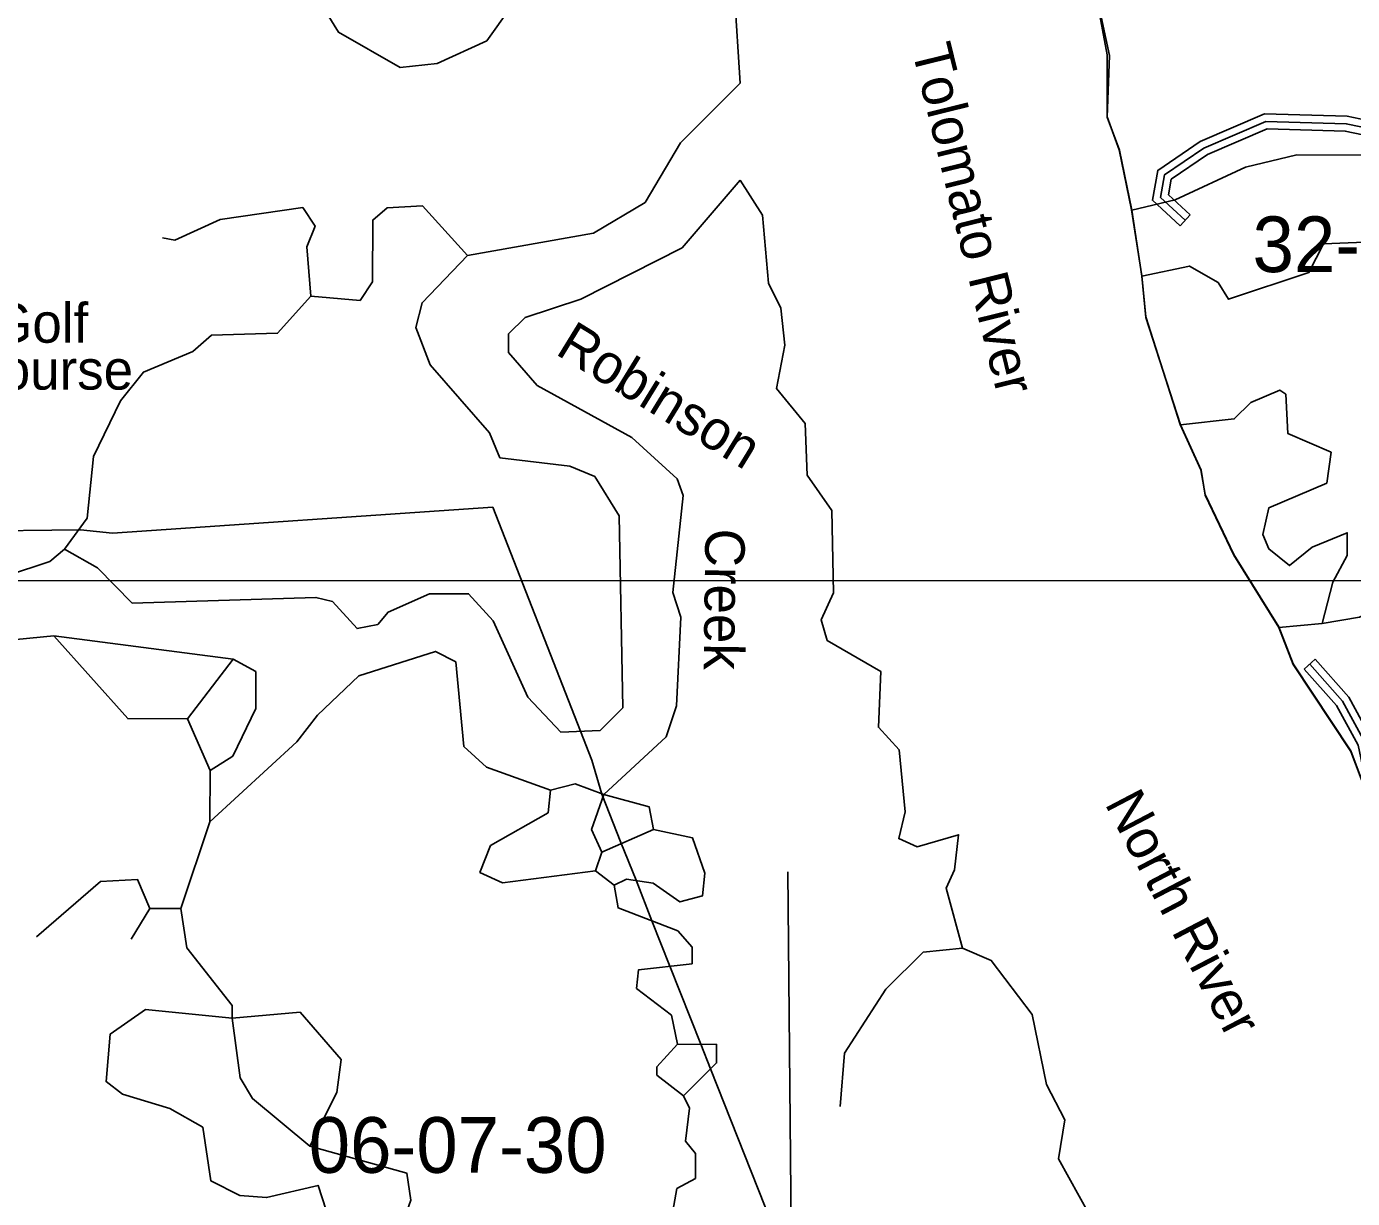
# Model space of a CAD drawing. Extents: x 418523 to 616617, y 1878279 to 2196743.
# Drawn here: x 554234 to 559594, y 2032705 to 2037441 of the extents above; entities that cross this region are included whole.
import ezdxf

# ---------------------------------------------------------------- set-up
doc = ezdxf.new("R2010")
doc.units = 0
for name, color, linetype in [('Level 1', 7, 'Continuous'), ('Level 2', 7, 'Continuous'), ('Level 31', 7, 'Continuous'), ('Level 32', 7, 'Continuous'), ('Level 41', 7, 'Continuous'), ('Level 5', 7, 'Continuous'), ('Level 57', 7, 'Continuous'), ('Level 7', 7, 'Continuous'), ('Level 8', 7, 'Continuous')]:
    doc.layers.add(name, color=color, linetype=linetype)

msp = doc.modelspace()

# ---------------------------------------------------------------- linework, layer by layer
at = {"layer": 'Level 1'}
for p, q in [((552189.176, 2035201.554), (562175.021, 2035201.312)), ((557332.045, 2031854.148), (557310.771, 2034025.366))]:
    msp.add_line(p, q, dxfattribs=at)
at = {"layer": 'Level 31'}
for points in [[(558917.116, 2036657.908), (558817.265, 2036749.817), (558833.98, 2036841.416), (558992.962, 2036949.363), (559243.17, 2037057.071), (559568.137, 2037047.845), (559851.479, 2036988.909), (560210.133, 2037021.421), (561328.297, 2037393.436)], [(562146.35, 2034756.943), (561570.57, 2034558.415), (560978.139, 2034293.026), (560702.62, 2034202.102), (560143.855, 2034095.196), (559918.712, 2034129.246), (559752.349, 2034229.691), (559686.155, 2034354.967), (559644.846, 2034546.727), (559553.739, 2034713.89), (559420.772, 2034864.071)]]:
    msp.add_lwpolyline(points, dxfattribs=at)
at = {"layer": 'Level 32'}
for p, q in [((558896.799, 2036635.835), (558937.434, 2036679.981)), ((559398.31, 2034844.183), (559443.235, 2034883.958))]:
    msp.add_line(p, q, dxfattribs=at)
for points in [[(558896.799, 2036635.835), (558784.785, 2036738.94), (558806.724, 2036859.172), (558978.475, 2036975.789), (559237.395, 2037087.247), (559571.645, 2037077.758), (559853.217, 2037019.191), (560203.961, 2037050.986), (561280.85, 2037409.267)], [(558937.434, 2036679.981), (558849.745, 2036760.694), (558861.235, 2036823.66), (559007.45, 2036922.938), (559248.944, 2037026.894), (559564.63, 2037017.931), (559849.741, 2036958.628), (560216.304, 2036991.857), (561302.893, 2037353.365)], [(562116.808, 2034715.022), (561581.615, 2034530.489), (560989, 2034265.017), (560710.171, 2034173.002), (560144.448, 2034064.764), (559908.32, 2034100.476), (559729.714, 2034208.313), (559657.698, 2034344.607), (559616.431, 2034536.174), (559529.024, 2034696.548), (559398.31, 2034844.183)], [(562100.939, 2034773.018), (561559.526, 2034586.341), (560967.277, 2034321.034), (560695.069, 2034231.201), (560143.261, 2034125.627), (559929.105, 2034158.016), (559774.984, 2034251.07), (559714.612, 2034365.327), (559673.262, 2034557.28), (559578.455, 2034731.231), (559443.235, 2034883.958)]]:
    msp.add_lwpolyline(points, dxfattribs=at)
at = {"layer": 'Level 5'}
for p, q in [((558742.327, 2036431.661), (558701.491, 2036698.557)), ((559296.255, 2035012.686), (559471.389, 2035028.767)), ((555069.299, 2034884.634), (554344.33, 2034978.687)), ((554885.119, 2034643.466), (555069.299, 2034884.634)), ((554976.135, 2034434.762), (554885.119, 2034643.466)), ((554975.478, 2034226.357), (554976.135, 2034434.762)), ((554857.631, 2033876.628), (554975.478, 2034226.357)), ((556558.997, 2034104.513), (556767.7, 2034195.557)), ((556533.728, 2034029.581), (556558.997, 2034104.513)), ((556608.591, 2033970.971), (556533.728, 2034029.581)), ((554657.169, 2033752.203), (554732.579, 2033877.016)), ((554857.631, 2033876.628), (554732.579, 2033877.016))]:
    msp.add_line(p, q, dxfattribs=at)
for points in [[(558701.491, 2036698.557), (558652.256, 2036940.472), (558602.662, 2037074.015), (558611.818, 2037324.081), (558562.513, 2037549.325), (558491.768, 2038866.694), (558409.61, 2039242.092), (558394.958, 2039867.386), (558361.776, 2039925.837), (558371.678, 2040409.308), (558189.328, 2040726.683), (558190.66, 2041143.503), (558024.723, 2041385.806), (558008.868, 2041644.272), (557785.573, 2042195.222), (557769.36, 2042336.976), (557579.157, 2042812.764), (557512.764, 2042904.696), (557090.478, 2043798.061)], [(556856.08, 2038330.133), (556739.237, 2038288.811), (556488.296, 2038031.202), (556295.388, 2037665.021), (556094.399, 2037382.243), (555894.035, 2037291.189), (555743.912, 2037275.006), (555494.284, 2037417.517), (555403.069, 2037567.859), (555412.095, 2037776.274), (555521.184, 2038000.991), (555696.765, 2038158.826), (556080.602, 2038274.293), (556122.413, 2038315.815), (556123.03, 2038507.549), (556031.695, 2038616.211), (555632.391, 2038875.952)], [(557119.215, 2037212.211), (557095.379, 2037570.739), (556930.873, 2038254.842), (556856.08, 2038330.133)], [(556016.562, 2036515.522), (556525.372, 2036605.55), (556734.205, 2036729.946), (556876.714, 2036971.202), (557119.215, 2037212.211)], [(557117.972, 2036820.401), (556883.672, 2036546.053), (556474.505, 2036338.953), (556249.202, 2036264.649), (556182.281, 2036198.186), (556182.053, 2036123.155), (556298.308, 2035989.413), (556681.12, 2035779.763), (556863.968, 2035612.411), (556888.78, 2035545.66), (556845.825, 2035153.981), (556878.848, 2035053.848), (556860.994, 2034695.45), (556818.925, 2034570.536), (556568.084, 2034337.898)], [(558016.618, 2033716.331), (557950.712, 2033958.316), (557984.282, 2034033.218), (558001.41, 2034174.901), (557834.527, 2034125.408), (557759.625, 2034159.008), (557784.963, 2034267.281), (557760.768, 2034517.436), (557677.705, 2034609.437), (557686.75, 2034834.483), (557470.434, 2034960.213), (557445.681, 2035043.675), (557496.06, 2035151.888), (557488.805, 2035485.376), (557389.22, 2035627.387), (557381.536, 2035835.832), (557265.29, 2035977.934), (557299.219, 2036152.898), (557283.035, 2036302.991), (557233.312, 2036403.193), (557209.217, 2036678.39), (557117.972, 2036820.401)], [(555382.48, 2036350.821), (555366.456, 2036550.956), (555400.065, 2036634.228), (555350.273, 2036709.379), (555016.656, 2036660.444), (554833.003, 2036577.7), (554783.012, 2036586.2)], [(555382.48, 2036350.821), (555582.485, 2036333.493), (555632.765, 2036408.356), (555633.55, 2036658.451), (555692.071, 2036708.303), (555833.815, 2036716.185), (556016.562, 2036515.522)], [(558742.327, 2036431.661), (558934.191, 2036472.725), (559050.675, 2036405.634), (559092.157, 2036338.813), (559417.603, 2036446.14), (559476.352, 2036562.653), (559676.456, 2036570.336)], [(554387.155, 2035328.656), (554520.28, 2035253.206), (554661.535, 2035111.024), (555403.542, 2035133.643), (555470.194, 2035116.744), (555569.878, 2035008.042), (555653.3, 2035024.454), (555695.15, 2035074.346), (555862.103, 2035148.819), (556020.496, 2035148.321), (556120.17, 2035039.63), (556260.91, 2034730.724), (556393.835, 2034588.582), (556552.259, 2034596.394), (556644.249, 2034687.797), (556630.065, 2035463.145), (556530.55, 2035621.827), (556430.637, 2035663.837), (556147.3, 2035698.095), (556105.947, 2035798.296), (555865.106, 2036074.151), (555807.212, 2036224.403), (555832.541, 2036324.376), (556016.562, 2036515.522)], [(558898.761, 2035830.92), (558758.44, 2036264.868), (558742.327, 2036431.661)], [(554387.155, 2035328.656), (554479.245, 2035453.4), (554505.071, 2035703.426), (554614.16, 2035928.152), (554706.22, 2036044.566), (554906.593, 2036127.281), (554981.814, 2036193.733), (555248.61, 2036201.186), (555382.48, 2036350.821)], [(559471.389, 2035028.767), (559513.587, 2035195.362), (559572.306, 2035303.545), (559572.595, 2035395.237), (559430.683, 2035337.344), (559338.752, 2035262.611), (559255.619, 2035329.592), (559230.777, 2035388.013), (559256.145, 2035496.326), (559489.89, 2035595.611), (559506.948, 2035720.584), (559332.152, 2035796.173), (559324.339, 2035954.597), (559299.358, 2035971.367), (559182.486, 2035921.705), (559115.596, 2035855.242), (558898.761, 2035830.92)], [(559296.255, 2035012.686), (559113.805, 2035305.04), (558997.879, 2035547.154), (558981.536, 2035647.256), (558898.761, 2035830.92)], [(559471.389, 2035028.767), (559621.502, 2035053.29), (559780.195, 2035136.164), (560047.09, 2035176.957), (560113.91, 2035218.439), (560247.91, 2035409.756)], [(554053.538, 2035288.051), (554153.381, 2035221.071), (554328.635, 2035278.835), (554387.155, 2035328.656)], [(554344.33, 2034978.687), (553927.381, 2034938.352), (553769.156, 2034988.891), (553627.473, 2034997.69), (553519.23, 2035039.69), (553461.525, 2035248.304), (553403.432, 2035323.525)], [(560712.827, 2032240.408), (560215.102, 2033000.61), (560066.451, 2033426.258), (559851.009, 2033835.425), (559801.843, 2034094.02), (559670.024, 2034290.608), (559586.431, 2034511.557), (559354.12, 2034862.432), (559296.255, 2035012.686)], [(554885.119, 2034643.466), (554643.363, 2034644.253), (554344.33, 2034978.687)], [(554975.478, 2034226.357), (555326.65, 2034550.329), (555410.34, 2034658.442), (555577.592, 2034816.308), (555886.367, 2034915.334), (555969.6, 2034873.394), (556001.827, 2034531.496), (556093.27, 2034447.806), (556351.408, 2034355.296)], [(554976.135, 2034434.762), (555068.025, 2034492.825), (555160.345, 2034684.271), (555160.842, 2034834.324), (555069.299, 2034884.634)], [(556568.084, 2034337.898), (556451.5, 2034379.978), (556351.408, 2034355.296)], [(556533.728, 2034029.581), (556158.46, 2033980.776), (556066.887, 2034022.756), (556108.896, 2034130.998), (556342.77, 2034263.624), (556351.408, 2034355.296)], [(556558.997, 2034104.513), (556517.605, 2034196.345), (556568.084, 2034337.898)], [(556767.7, 2034195.557), (556751.319, 2034287.29), (556568.084, 2034337.898)], [(556608.591, 2033970.971), (556658.671, 2033995.811), (556766.985, 2033978.812), (556875.128, 2033903.432), (556966.89, 2033928.144), (556975.549, 2034019.806), (556925.995, 2034161.688), (556767.7, 2034195.557)], [(554273.69, 2033761.779), (554532.872, 2033986.047), (554682.925, 2033993.889), (554732.579, 2033877.016)], [(556864.928, 2033328.249), (556840.305, 2033445.031), (556698.92, 2033553.862), (556707.52, 2033628.854), (556924.324, 2033653.176), (556924.553, 2033719.868), (556866.4, 2033786.749), (556624.973, 2033879.238), (556608.591, 2033970.971)], [(555064.605, 2033434.111), (555064.764, 2033484.131), (554882.115, 2033718.135), (554857.631, 2033876.628)], [(557522.688, 2033076.041), (557540.075, 2033292.716), (557707.614, 2033550.623), (557858.165, 2033700.189), (558016.618, 2033716.331)], [(558529.98, 2032639.272), (558405.682, 2032864.746), (558431.18, 2033023.08), (558356.616, 2033165.022), (558299.17, 2033448.658), (558133.162, 2033665.921), (558016.618, 2033716.331)], [(555395.049, 2032499.363), (555445.557, 2032657.587), (555412.545, 2032757.719), (555203.97, 2032708.386), (555095.628, 2032717.084), (554979.114, 2032775.804), (554946.46, 2032992.679), (554813.335, 2033068.129), (554621.8, 2033127.108), (554555.267, 2033177.319), (554572.564, 2033369.023), (554714.605, 2033468.597), (555064.605, 2033434.111)], [(555379.72, 2032916.242), (555488.78, 2033132.628), (555505.908, 2033265.941), (555339.8, 2033458.234), (555064.605, 2033434.111)], [(555379.72, 2032916.242), (555146.922, 2033108.734), (555097.16, 2033192.256), (555064.605, 2033434.111)], [(556889.252, 2033119.744), (556781.169, 2033203.465), (556781.268, 2033236.816), (556864.928, 2033328.249)], [(556889.252, 2033119.744), (557023.093, 2033252.699), (557023.322, 2033327.731), (556864.928, 2033328.249)], [(556769.735, 2032244.823), (556728.571, 2032411.676), (556953.726, 2032427.629), (556962.455, 2032544.311), (556846.07, 2032653.073), (556863.039, 2032744.706), (556938.19, 2032786.127), (556938.518, 2032886.17), (556896.996, 2032936.35), (556914.134, 2033069.663), (556889.252, 2033119.744)], [(555551.841, 2032007.023), (555851.859, 2031972.696), (555909.593, 2031780.762), (556043.006, 2031788.674), (556118.197, 2031838.436), (556135.225, 2031955.109), (555719.709, 2032356.593), (555745.445, 2032581.579), (555787.515, 2032698.161), (555771.172, 2032806.594), (555379.72, 2032916.242)]]:
    msp.add_lwpolyline(points, dxfattribs=at)
at = {"layer": 'Level 7'}
msp.add_lwpolyline([(560094.38, 2036919.128), (559369.123, 2036921.48), (559160.549, 2036872.116), (558876.685, 2036739.68), (558701.491, 2036698.557)], dxfattribs=at)
at = {"layer": 'Level 8'}
for points in [[(559670.024, 2034290.608), (559586.78, 2034514.067), (559353.769, 2034865.072), (559302.765, 2034997.075), (559295.765, 2035015.076), (559113.755, 2035307.08), (558997.749, 2035549.084), (558980.746, 2035649.086), (558897.741, 2035833.09), (558757.73, 2036267.098), (558741.727, 2036433.101), (558700.721, 2036700.107), (558650.716, 2036942.112), (558601.712, 2037075.115), (558601.708, 2037326.121), (558560.703, 2037551.125)], [(553988.635, 2035401.023), (554451.645, 2035407.029), (554581.648, 2035394.03), (556118.682, 2035498.05), (556472.707, 2034593.033), (556518.71, 2034476.031), (556559.713, 2034339.028), (556636.719, 2034143.025), (556697.723, 2033991.022), (556761.727, 2033827.019), (556834.732, 2033644.016), (556959.74, 2033329.01), (556998.743, 2033229.008), (557519.779, 2031912.984)]]:
    msp.add_lwpolyline(points, dxfattribs=at)

# ---------------------------------------------------------------- texts
at = {"layer": 'Level 2'}
for s, p in [('32-06-30', (559189.611, 2036448.215)), ('06-07-30', (555374.488, 2032808.6))]:
    msp.add_text(s, height=225, dxfattribs=at).set_placement(p)
at = {"layer": 'Level 41'}
for s, height, rotation, p in [('Tolomato River', 159.99916, 283.890533, (557811.159, 2037350.12)), ('Robinson', 160, 328.452481, (556366.837, 2036119.491)), ('Creek', 160, 269.318294, (556977.926, 2035412.502)), ('North River', 160, 297.601297, (558589.985, 2034301.296))]:
    msp.add_text(s, height=height, rotation=rotation, dxfattribs=at).set_placement(p)
at = {"layer": 'Level 57'}
for s, p in [('Golf', (554091.015, 2036162.748)), ('Course', (553974.991, 2035973.464))]:
    msp.add_text(s, height=160, dxfattribs=at).set_placement(p)

doc.saveas('drawing.dxf')
